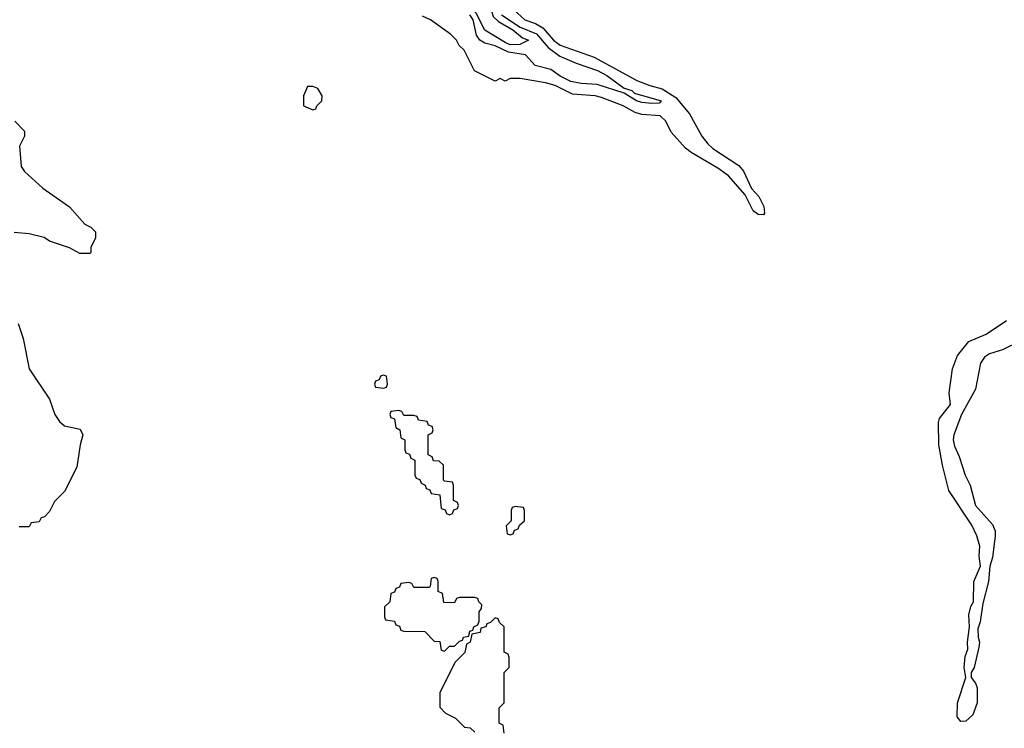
# Model space of a CAD drawing. Header units: inches. Extents: x 2380053 to 2584298, y 380219 to 546618.
# Tile 625 of 656: x 2533713 to 2537602, y 447109 to 449911. Entities that reach past the tile are written whole.
import ezdxf

# ---------------------------------------------------------------- set-up
doc = ezdxf.new("R2010")
doc.units = ezdxf.units.IN
doc.header["$MEASUREMENT"] = 0
doc.layers.add('C5434', color=7, linetype='Continuous')

msp = doc.modelspace()

# ---------------------------------------------------------------- linework, layer by layer
at = {"layer": 'C5434', "color": 2}
for points, elevation in [([(2535549.8, 450000), (2535568.1, 449970), (2535583, 449923), (2535603.3, 449903.3), (2535660.3, 449870), (2535699.1, 449839.1), (2535722, 449830), (2535687.5, 449812.5), (2535650, 449811.7), (2535630, 449819.8), (2535550, 449869.7), (2535515.8, 449935.8), (2535478.1, 449970), (2535456.3, 450000)], 22), ([(2535664, 449950), (2535708, 449910), (2535750, 449894.9), (2535778.8, 449878.8), (2535821.6, 449830), (2535847.7, 449810), (2535982.3, 449762.3), (2536150.8, 449670), (2536201, 449650), (2536250, 449637), (2536303.6, 449603.6), (2536358.8, 449538.8), (2536406.3, 449450), (2536430, 449419.3), (2536450, 449401.6), (2536553.7, 449333.7), (2536571.5, 449311.5), (2536602.8, 449242.8), (2536631.7, 449211.7), (2536651.8, 449171.8), (2536654.7, 449145.3), (2536650, 449139.3), (2536630, 449140.9), (2536610, 449155.1), (2536578.6, 449218.6), (2536512.7, 449292.7), (2536470, 449324.2), (2536365.2, 449385.2), (2536342.9, 449402.9), (2536285.4, 449465.4), (2536265.1, 449510), (2536242.7, 449530), (2536170, 449536.4), (2536143.1, 449543.1), (2536096, 449570), (2536010, 449602.7), (2535986, 449610), (2535895.9, 449615.9), (2535828, 449650), (2535790, 449661.2), (2535690, 449678), (2535650, 449678), (2535630, 449668), (2535610, 449678), (2535590, 449668), (2535508.9, 449708.9), (2535468, 449790), (2535449.1, 449809.1), (2535438, 449830), (2535413.6, 449853.6), (2535335.3, 449910), (2535303.9, 449923.9)], 30), ([(2535616.1, 449930), (2535690, 449880.9), (2535754.2, 449854.2), (2535800.2, 449800.2), (2535846.3, 449766.3), (2535910, 449738.2), (2535994.4, 449710), (2536032, 449690), (2536099.9, 449639.9), (2536130.6, 449630), (2536140.6, 449620.6), (2536246.8, 449590), (2536238.8, 449581.2), (2536210, 449578.7), (2536170, 449582.6), (2536149.4, 449590), (2536099.7, 449619.7), (2535993.9, 449653.9), (2535930, 449658.2), (2535890, 449666.5), (2535847.1, 449687.1), (2535810, 449713.8), (2535749.2, 449729.2), (2535710, 449771.8), (2535642.7, 449782.7), (2535590, 449807.7), (2535550, 449818), (2535529.9, 449829.9), (2535516.4, 449850), (2535503.4, 449910), (2535491.2, 449930)], 26), ([(2533694, 449510), (2533732, 449470), (2533732, 449450), (2533712, 449410), (2533718, 449330), (2533731.3, 449310), (2533804.5, 449244.5), (2533910, 449171.3), (2533970, 449102), (2533994, 449090), (2534011.6, 449071.6), (2534011.6, 449048.4), (2533994, 449010), (2533994, 448990), (2533990, 448986), (2533950, 448986), (2533908.9, 449008.9), (2533830, 449035.3), (2533809.1, 449049.1), (2533750, 449064), (2533691.1, 449068.9)], 30), ([(2533706.3, 448710), (2533726.7, 448650), (2533750.7, 448530), (2533831, 448410), (2533851.3, 448350), (2533870, 448322), (2533890, 448304.7), (2533951.6, 448291.6), (2533962, 448270), (2533951.3, 448230), (2533938.8, 448141.2), (2533890, 448046), (2533850, 448006), (2533830, 447966), (2533810, 447946), (2533798, 447942), (2533790, 447926), (2533758, 447922), (2533750, 447906), (2533710, 447906)], 30), ([(2537661.1, 448638.9), (2537594.5, 448605.5), (2537543, 448590), (2537523.5, 448576.5), (2537507, 448553), (2537487.9, 448450), (2537433.1, 448350), (2537401.7, 448270), (2537399.5, 448250), (2537404.8, 448224.8), (2537423.9, 448183.9), (2537447.3, 448110), (2537467.3, 448070), (2537487.3, 447990), (2537555.3, 447915.3), (2537564.9, 447890), (2537565.7, 447870), (2537555.6, 447784.4), (2537544.7, 447750), (2537539.5, 447690), (2537516.8, 447603.2), (2537506.8, 447530), (2537497.3, 447502.7), (2537498, 447470), (2537503.8, 447450), (2537501.6, 447430), (2537482.8, 447350), (2537471, 447330), (2537471, 447310), (2537488.2, 447288.2), (2537494.4, 447270), (2537494, 447210), (2537477.2, 447162.8), (2537450, 447138.4), (2537430, 447137), (2537415.3, 447155.3), (2537416.4, 447210), (2537449.5, 447310), (2537443, 447350), (2537446.9, 447393.1), (2537457.5, 447422.5), (2537456.2, 447450), (2537464.2, 447510), (2537462, 447558), (2537469.6, 447590.4), (2537479.3, 447610), (2537481.6, 447690), (2537507, 447750), (2537502.4, 447790), (2537504.7, 447830), (2537493.7, 447870), (2537473, 447913), (2537382.4, 448050), (2537356.9, 448150), (2537343.6, 448230), (2537341.3, 448318.7), (2537346.1, 448333.9), (2537389.6, 448390), (2537384.4, 448435.6), (2537396.9, 448530), (2537417.2, 448582.8), (2537462, 448638), (2537530, 448667.8), (2537610, 448721.3)], 30), ([(2535626, 447090), (2535622, 447122), (2535606, 447130), (2535606, 447190), (2535626, 447210), (2535626, 447330), (2535646, 447350), (2535646, 447390), (2535642, 447402), (2535626, 447410), (2535626, 447510), (2535607.3, 447527.3), (2535602, 447542), (2535590, 447546), (2535572.7, 447527.3), (2535558, 447522), (2535554, 447510), (2535534, 447506), (2535531.3, 447488.7), (2535498, 447482), (2535492, 447450), (2535478, 447442), (2535471.3, 447408.7), (2535432, 447370), (2535372, 447250), (2535372.7, 447192.7), (2535394, 447170), (2535434, 447150), (2535470, 447114), (2535491.6, 447111.6), (2535510, 447094)], 34)]:
    msp.add_lwpolyline(points, dxfattribs=dict(at, elevation=elevation))
at = {"layer": 'C5434', "color": 2, "elevation": 34}
for points in [[(2534870, 449646), (2534850, 449646), (2534834, 449610), (2534834, 449570), (2534870, 449554), (2534882, 449558), (2534886, 449570), (2534906, 449590), (2534908, 449610), (2534890, 449638)], [(2535150, 448506), (2535138, 448502), (2535132.7, 448487.3), (2535118, 448482), (2535114, 448470), (2535118, 448458), (2535150, 448454), (2535162, 448458), (2535166, 448470), (2535162, 448502)], [(2535210, 448366), (2535178, 448362), (2535174, 448350), (2535178, 448338), (2535192.7, 448332.7), (2535198, 448298), (2535214, 448290), (2535218, 448258), (2535234, 448250), (2535234, 448210), (2535238, 448198), (2535252.7, 448192.7), (2535258, 448178), (2535274, 448170), (2535274, 448110), (2535278, 448098), (2535292.7, 448092.7), (2535298, 448078), (2535314, 448070), (2535318, 448058), (2535332.7, 448052.7), (2535338, 448038), (2535372.7, 448032.7), (2535378, 447978), (2535392.7, 447972.7), (2535398, 447958), (2535410, 447954), (2535422, 447958), (2535427.3, 447972.7), (2535442, 447978), (2535446, 447990), (2535442, 448002), (2535426, 448010), (2535426, 448070), (2535422, 448082), (2535390, 448086), (2535386, 448090), (2535386, 448150), (2535370, 448166), (2535347.3, 448167.3), (2535342, 448182), (2535326, 448190), (2535326, 448270), (2535342, 448278), (2535346, 448290), (2535342, 448302), (2535327.3, 448307.3), (2535322, 448322), (2535287.3, 448327.3), (2535282, 448342), (2535270, 448346), (2535230, 448346), (2535222, 448362)], [(2535670, 447986), (2535658, 447982), (2535654, 447970), (2535654, 447930), (2535634, 447910), (2535638, 447878), (2535650, 447874), (2535662, 447878), (2535667.3, 447892.7), (2535682, 447898), (2535687.3, 447912.7), (2535706, 447930), (2535706, 447970), (2535702, 447982)], [(2535350, 447706), (2535338, 447702), (2535334, 447670), (2535330, 447666), (2535270, 447666), (2535262, 447682), (2535250, 447686), (2535218, 447682), (2535212.7, 447667.3), (2535198, 447662), (2535192.7, 447647.3), (2535178, 447642), (2535174, 447610), (2535154, 447590), (2535154, 447550), (2535158, 447538), (2535192.7, 447532.7), (2535198, 447518), (2535212.7, 447512.7), (2535218, 447498), (2535230, 447494), (2535312.7, 447492.7), (2535350, 447454), (2535372.7, 447452.7), (2535378, 447418), (2535390, 447414), (2535410, 447434), (2535430, 447434), (2535450, 447454), (2535462, 447458), (2535466, 447470), (2535486, 447474), (2535490, 447494), (2535502, 447498), (2535506, 447510), (2535522, 447518), (2535527.3, 447532.7), (2535528, 447570), (2535536.4, 447583.6), (2535538, 447598), (2535526, 447610), (2535522, 447622), (2535510, 447626), (2535450, 447626), (2535438, 447622), (2535430, 447606), (2535387.3, 447607.3), (2535382, 447642), (2535366, 447650), (2535366, 447690), (2535362, 447702)]]:
    msp.add_lwpolyline(points, close=True, dxfattribs=at)

doc.saveas('drawing.dxf')
